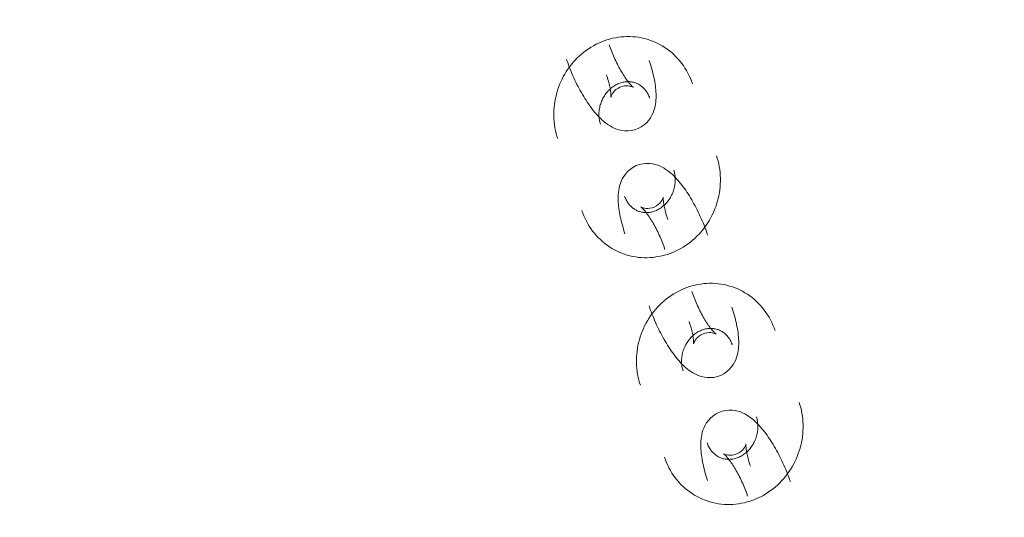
# Model space of a CAD drawing. Header units: millimetres. Extents: x -188930 to 271134, y -158090 to 283816.
# Tile 578 of 610: x 47044 to 47175, y 77750 to 77816. Entities that reach past the tile are written whole.
import ezdxf

# ---------------------------------------------------------------- set-up
doc = ezdxf.new("R2010")
doc.units = ezdxf.units.MM
doc.linetypes.add('AA_PRZERYWANA', pattern=[4, 3, -1])
doc.layers.add('A-DETL-1', color=5, linetype='AA_PRZERYWANA', lineweight=25)
doc.layers.add('I-FURN', color=30, linetype='Continuous', lineweight=9)

# ---------------------------------------------------------------- blocks, each defined once
blk = doc.blocks.new('LARSLAJ_hamak - LARSLAJ_hamak-V31-PZT-dwg')
at = {"layer": 'I-FURN', "flags": 128}
for points in [[(-3427.25, -72.49), (-3427.64, -72.53), (-3428.02, -72.59), (-3428.4, -72.67), (-3428.78, -72.76), (-3429.15, -72.87), (-3429.51, -72.99), (-3429.87, -73.13), (-3430.23, -73.29), (-3430.58, -73.46), (-3430.92, -73.64), (-3431.25, -73.84), (-3431.57, -74.06), (-3431.88, -74.28), (-3432.19, -74.52), (-3432.48, -74.78), (-3432.76, -75.04), (-3433.04, -75.32), (-3433.3, -75.6), (-3433.54, -75.9), (-3433.78, -76.21), (-3434.01, -76.52), (-3434.22, -76.85), (-3434.42, -77.18), (-3434.6, -77.52), (-3434.78, -77.87), (-3434.94, -78.22), (-3435.08, -78.58), (-3435.21, -78.95), (-3435.33, -79.32), (-3435.44, -79.69), (-3435.53, -80.07), (-3435.6, -80.45), (-3435.67, -80.84), (-3435.71, -81.22), (-3435.75, -81.61), (-3435.77, -82), (-3435.77, -82.39), (-3435.76, -82.78), (-3435.74, -83.17), (-3435.7, -83.56), (-3435.65, -83.94), (-3435.59, -84.33), (-3435.51, -84.71), (-3435.41, -85.08), (-3435.31, -85.46), (-3435.19, -85.83), (-3435.05, -86.19), (-3434.9, -86.55), (-3434.74, -86.91), (-3434.57, -87.26), (-3434.38, -87.6), (-3434.18, -87.93), (-3433.97, -88.25), (-3433.74, -88.57), (-3433.51, -88.88), (-3433.26, -89.18), (-3433, -89.47), (-3432.78, -89.69)], [(-3419.98, -75.21), (-3420.26, -74.94), (-3420.55, -74.68), (-3420.85, -74.44), (-3421.15, -74.2), (-3421.47, -73.98), (-3421.8, -73.77), (-3422.14, -73.58), (-3422.48, -73.4), (-3422.83, -73.24), (-3423.19, -73.09), (-3423.55, -72.95), (-3423.92, -72.83), (-3424.29, -72.73), (-3424.67, -72.64), (-3425.05, -72.57), (-3425.43, -72.52), (-3425.82, -72.48), (-3426.2, -72.46), (-3426.59, -72.46), (-3426.98, -72.47), (-3427.25, -72.49)], [(-3426.82, -79.12), (-3426.85, -79.11), (-3426.9, -79.1), (-3426.96, -79.08), (-3427.05, -79.06), (-3427.14, -79.03), (-3427.25, -78.99), (-3427.37, -78.94), (-3427.49, -78.88), (-3427.63, -78.82), (-3427.78, -78.76), (-3427.93, -78.68), (-3428.09, -78.6), (-3428.25, -78.51), (-3428.42, -78.41), (-3428.59, -78.31), (-3428.77, -78.2), (-3428.95, -78.09), (-3429.14, -77.97), (-3429.32, -77.85), (-3429.51, -77.72), (-3429.7, -77.59), (-3429.89, -77.45), (-3430.09, -77.31), (-3430.28, -77.16), (-3430.47, -77.01), (-3430.66, -76.86), (-3430.85, -76.71), (-3431.03, -76.55), (-3431.22, -76.39), (-3431.4, -76.23), (-3431.58, -76.07), (-3431.75, -75.91), (-3431.93, -75.74), (-3432.09, -75.58), (-3432.19, -75.48)], [(-3423.79, -83.76), (-3423.51, -83.37), (-3423.29, -82.96), (-3423.12, -82.54), (-3423.01, -82.13), (-3422.95, -81.73), (-3422.93, -81.36), (-3422.94, -81.01), (-3422.97, -80.69), (-3423.03, -80.38), (-3423.09, -80.09), (-3423.17, -79.81), (-3423.26, -79.55), (-3423.36, -79.29), (-3423.47, -79.05), (-3423.59, -78.8), (-3423.71, -78.57), (-3423.84, -78.33), (-3423.98, -78.1), (-3424.12, -77.87), (-3424.27, -77.64), (-3424.42, -77.42), (-3424.59, -77.19), (-3424.75, -76.96), (-3424.93, -76.74), (-3425.11, -76.52), (-3425.29, -76.29), (-3425.48, -76.07), (-3425.68, -75.85), (-3425.88, -75.62), (-3426.09, -75.4), (-3426.3, -75.18), (-3426.5, -74.98)], [(-3428.53, -85.46), (-3428.64, -85.35), (-3428.74, -85.23), (-3428.84, -85.11), (-3428.93, -84.99), (-3429.02, -84.86), (-3429.11, -84.72), (-3429.19, -84.58), (-3429.27, -84.44), (-3429.34, -84.29), (-3429.41, -84.14), (-3429.47, -83.99), (-3429.53, -83.83), (-3429.58, -83.67), (-3429.62, -83.51), (-3429.66, -83.34), (-3429.7, -83.18), (-3429.72, -83.01), (-3429.75, -82.84), (-3429.76, -82.67), (-3429.77, -82.5), (-3429.77, -82.33), (-3429.77, -82.16), (-3429.76, -81.99), (-3429.74, -81.82), (-3429.72, -81.66), (-3429.69, -81.49), (-3429.66, -81.33), (-3429.62, -81.17), (-3429.58, -81.01), (-3429.53, -80.86), (-3429.47, -80.7), (-3429.41, -80.56), (-3429.34, -80.41), (-3429.27, -80.27), (-3429.2, -80.14), (-3429.12, -80.01), (-3429.03, -79.88), (-3428.95, -79.76), (-3428.85, -79.64), (-3428.76, -79.53), (-3428.66, -79.42), (-3428.56, -79.32), (-3428.46, -79.23), (-3428.35, -79.14), (-3428.24, -79.05), (-3428.13, -78.98), (-3428.02, -78.9), (-3427.91, -78.84), (-3427.79, -78.77), (-3427.67, -78.72), (-3427.56, -78.67), (-3427.44, -78.62), (-3427.32, -78.58), (-3427.2, -78.55), (-3427.07, -78.52), (-3426.95, -78.5), (-3426.83, -78.48), (-3426.73, -78.47)], [(-3426.73, -78.47), (-3426.6, -78.46), (-3426.48, -78.46), (-3426.36, -78.46), (-3426.23, -78.47), (-3426.11, -78.48), (-3425.98, -78.5), (-3425.86, -78.52), (-3425.73, -78.55), (-3425.61, -78.59), (-3425.48, -78.63), (-3425.36, -78.68), (-3425.23, -78.73), (-3425.11, -78.79), (-3424.99, -78.86), (-3424.87, -78.93), (-3424.75, -79.01), (-3424.64, -79.09), (-3424.52, -79.18), (-3424.41, -79.27), (-3424.3, -79.37), (-3424.22, -79.45)], [(-3423.79, -83.76), (-3424.13, -84.11), (-3424.49, -84.4), (-3424.88, -84.64), (-3425.26, -84.82), (-3425.64, -84.95), (-3426, -85.04), (-3426.34, -85.09), (-3426.67, -85.11), (-3426.98, -85.12), (-3427.28, -85.1), (-3427.56, -85.07), (-3427.84, -85.03), (-3428.11, -84.98), (-3428.37, -84.92), (-3428.63, -84.85), (-3428.89, -84.77), (-3429.14, -84.68), (-3429.39, -84.59), (-3429.64, -84.49), (-3429.9, -84.38), (-3430.15, -84.27), (-3430.4, -84.15), (-3430.65, -84.03), (-3430.9, -83.9), (-3431.15, -83.76), (-3431.41, -83.62), (-3431.66, -83.47), (-3431.92, -83.31), (-3432.17, -83.16), (-3432.42, -82.99), (-3432.68, -82.82), (-3432.93, -82.65), (-3433.19, -82.47), (-3433.44, -82.29), (-3433.69, -82.1), (-3433.94, -81.91), (-3434.19, -81.72), (-3434.43, -81.52), (-3434.68, -81.32), (-3434.92, -81.12), (-3435.16, -80.91), (-3435.4, -80.71), (-3435.63, -80.49), (-3435.86, -80.28), (-3436.09, -80.07), (-3436.31, -79.85), (-3436.44, -79.72)], [(-3428.9, -81.61), (-3428.91, -81.58), (-3428.93, -81.54), (-3428.96, -81.47), (-3429, -81.4), (-3429.05, -81.31), (-3429.11, -81.21), (-3429.17, -81.1), (-3429.25, -80.99), (-3429.33, -80.86), (-3429.43, -80.73), (-3429.53, -80.6), (-3429.64, -80.46), (-3429.76, -80.31), (-3429.88, -80.16), (-3430.01, -80.01), (-3430.15, -79.85), (-3430.29, -79.69), (-3430.44, -79.53), (-3430.6, -79.37), (-3430.75, -79.22)], [(-3428.4, -79.91), (-3428.19, -79.69), (-3427.95, -79.5), (-3427.72, -79.35), (-3427.5, -79.25), (-3427.31, -79.19), (-3427.15, -79.15), (-3427.02, -79.13), (-3426.92, -79.12), (-3426.85, -79.12), (-3426.82, -79.12), (-3426.8, -79.12)], [(-3428.4, -79.91), (-3428.58, -80.16), (-3428.73, -80.43), (-3428.83, -80.68), (-3428.89, -80.91), (-3428.92, -81.12), (-3428.93, -81.28), (-3428.93, -81.41), (-3428.92, -81.51), (-3428.91, -81.58), (-3428.9, -81.61), (-3428.89, -81.62)], [(-3418.37, -99.56), (-3417.99, -99.51), (-3417.61, -99.45), (-3417.23, -99.38), (-3416.85, -99.29), (-3416.48, -99.18), (-3416.11, -99.05), (-3415.75, -98.91), (-3415.4, -98.76), (-3415.05, -98.59), (-3414.71, -98.4), (-3414.38, -98.2), (-3414.06, -97.99), (-3413.74, -97.76), (-3413.44, -97.52), (-3413.15, -97.27), (-3412.86, -97), (-3412.59, -96.73), (-3412.33, -96.44), (-3412.08, -96.14), (-3411.85, -95.84), (-3411.62, -95.52), (-3411.41, -95.2), (-3411.21, -94.86), (-3411.02, -94.52), (-3410.85, -94.18), (-3410.69, -93.82), (-3410.54, -93.46), (-3410.41, -93.1), (-3410.29, -92.73), (-3410.19, -92.35), (-3410.1, -91.97), (-3410.02, -91.59), (-3409.96, -91.21), (-3409.91, -90.82), (-3409.88, -90.43), (-3409.86, -90.05), (-3409.85, -89.66), (-3409.86, -89.27), (-3409.89, -88.88), (-3409.92, -88.49), (-3409.97, -88.1), (-3410.04, -87.72), (-3410.12, -87.34), (-3410.21, -86.96), (-3410.32, -86.59), (-3410.44, -86.22), (-3410.58, -85.85), (-3410.72, -85.49), (-3410.88, -85.14), (-3411.06, -84.79), (-3411.25, -84.45), (-3411.45, -84.12), (-3411.66, -83.79), (-3411.88, -83.47), (-3412.12, -83.17), (-3412.37, -82.87), (-3412.63, -82.58), (-3412.85, -82.35)], [(-3421.83, -88.29), (-3421.5, -87.94), (-3421.13, -87.64), (-3420.75, -87.41), (-3420.37, -87.23), (-3419.99, -87.1), (-3419.63, -87.01), (-3419.28, -86.96), (-3418.96, -86.93), (-3418.65, -86.93), (-3418.35, -86.94), (-3418.06, -86.97), (-3417.79, -87.01), (-3417.52, -87.07), (-3417.25, -87.13), (-3417, -87.2), (-3416.74, -87.28), (-3416.49, -87.36), (-3416.23, -87.46), (-3415.98, -87.56), (-3415.73, -87.66), (-3415.48, -87.77), (-3415.23, -87.89), (-3414.98, -88.02), (-3414.72, -88.15), (-3414.47, -88.29), (-3414.22, -88.43), (-3413.97, -88.58), (-3413.71, -88.73), (-3413.46, -88.89), (-3413.2, -89.05), (-3412.95, -89.22), (-3412.69, -89.4), (-3412.44, -89.57), (-3412.19, -89.76), (-3411.94, -89.94), (-3411.69, -90.13), (-3411.44, -90.32), (-3411.19, -90.52), (-3410.95, -90.72), (-3410.71, -90.93), (-3410.47, -91.13), (-3410.23, -91.34), (-3410, -91.55), (-3409.77, -91.76), (-3409.54, -91.98), (-3409.32, -92.2), (-3409.19, -92.33)], [(-3417.09, -86.59), (-3416.99, -86.7), (-3416.89, -86.81), (-3416.79, -86.93), (-3416.69, -87.06), (-3416.6, -87.19), (-3416.52, -87.32), (-3416.44, -87.46), (-3416.36, -87.6), (-3416.29, -87.75), (-3416.22, -87.9), (-3416.16, -88.06), (-3416.1, -88.21), (-3416.05, -88.37), (-3416, -88.54), (-3415.96, -88.7), (-3415.93, -88.87), (-3415.9, -89.04), (-3415.88, -89.2), (-3415.87, -89.37), (-3415.86, -89.54), (-3415.85, -89.71), (-3415.86, -89.88), (-3415.87, -90.05), (-3415.88, -90.22), (-3415.9, -90.39), (-3415.93, -90.55), (-3415.97, -90.72), (-3416.01, -90.88), (-3416.05, -91.03), (-3416.1, -91.19), (-3416.16, -91.34), (-3416.22, -91.49), (-3416.28, -91.63), (-3416.35, -91.77), (-3416.43, -91.91), (-3416.51, -92.04), (-3416.59, -92.17), (-3416.68, -92.29), (-3416.77, -92.4), (-3416.87, -92.51), (-3416.97, -92.62), (-3417.07, -92.72), (-3417.17, -92.82), (-3417.28, -92.91), (-3417.38, -92.99), (-3417.49, -93.07), (-3417.61, -93.14), (-3417.72, -93.21), (-3417.84, -93.27), (-3417.95, -93.33), (-3418.07, -93.38), (-3418.19, -93.42), (-3418.31, -93.46), (-3418.43, -93.5), (-3418.55, -93.53), (-3418.67, -93.55), (-3418.8, -93.57), (-3418.9, -93.58)], [(-3421.83, -88.29), (-3422.12, -88.68), (-3422.34, -89.09), (-3422.5, -89.51), (-3422.61, -89.92), (-3422.67, -90.31), (-3422.7, -90.68), (-3422.69, -91.03), (-3422.65, -91.36), (-3422.6, -91.67), (-3422.53, -91.96), (-3422.45, -92.23), (-3422.36, -92.5), (-3422.26, -92.75), (-3422.16, -93), (-3422.04, -93.24), (-3421.92, -93.48), (-3421.79, -93.71), (-3421.65, -93.94), (-3421.51, -94.17), (-3421.36, -94.4), (-3421.2, -94.63), (-3421.04, -94.85), (-3420.87, -95.08), (-3420.7, -95.31), (-3420.52, -95.53), (-3420.33, -95.75), (-3420.14, -95.98), (-3419.95, -96.2), (-3419.74, -96.42), (-3419.54, -96.64), (-3419.33, -96.86), (-3419.13, -97.07)], [(-3417.23, -92.13), (-3417.04, -91.88), (-3416.9, -91.62), (-3416.8, -91.36), (-3416.74, -91.13), (-3416.71, -90.93), (-3416.7, -90.76), (-3416.7, -90.63), (-3416.71, -90.53), (-3416.72, -90.47), (-3416.73, -90.43), (-3416.73, -90.42)], [(-3416.73, -90.43), (-3416.72, -90.46), (-3416.7, -90.51), (-3416.67, -90.57), (-3416.63, -90.65), (-3416.58, -90.74), (-3416.52, -90.83), (-3416.45, -90.94), (-3416.38, -91.06), (-3416.29, -91.18), (-3416.2, -91.31), (-3416.1, -91.45), (-3415.99, -91.59), (-3415.87, -91.74), (-3415.75, -91.88), (-3415.62, -92.04), (-3415.48, -92.19), (-3415.33, -92.35), (-3415.19, -92.51), (-3415.03, -92.67), (-3414.88, -92.83)], [(-3418.9, -93.58), (-3419.02, -93.59), (-3419.15, -93.59), (-3419.27, -93.59), (-3419.4, -93.58), (-3419.52, -93.57), (-3419.65, -93.55), (-3419.77, -93.52), (-3419.9, -93.49), (-3420.02, -93.45), (-3420.15, -93.41), (-3420.27, -93.36), (-3420.39, -93.31), (-3420.51, -93.25), (-3420.64, -93.19), (-3420.76, -93.12), (-3420.87, -93.04), (-3420.99, -92.96), (-3421.1, -92.87), (-3421.22, -92.77), (-3421.33, -92.67), (-3421.4, -92.6)], [(-3417.23, -92.13), (-3417.44, -92.36), (-3417.67, -92.55), (-3417.91, -92.69), (-3418.12, -92.79), (-3418.32, -92.86), (-3418.48, -92.9), (-3418.61, -92.92), (-3418.71, -92.93), (-3418.77, -92.93), (-3418.81, -92.93), (-3418.82, -92.92)], [(-3418.81, -92.93), (-3418.78, -92.93), (-3418.73, -92.94), (-3418.66, -92.96), (-3418.58, -92.99), (-3418.49, -93.02), (-3418.38, -93.06), (-3418.26, -93.11), (-3418.13, -93.16), (-3418, -93.22), (-3417.85, -93.29), (-3417.7, -93.37), (-3417.54, -93.45), (-3417.38, -93.54), (-3417.21, -93.63), (-3417.03, -93.73), (-3416.85, -93.84), (-3416.67, -93.95), (-3416.49, -94.07), (-3416.3, -94.2), (-3416.11, -94.33), (-3415.92, -94.46), (-3415.73, -94.6), (-3415.54, -94.74), (-3415.35, -94.88), (-3415.16, -95.03), (-3414.97, -95.18), (-3414.78, -95.34), (-3414.59, -95.5), (-3414.41, -95.65), (-3414.23, -95.81), (-3414.05, -95.98), (-3413.87, -96.14), (-3413.7, -96.3), (-3413.53, -96.47), (-3413.43, -96.57)], [(-3425.65, -96.84), (-3425.37, -97.11), (-3425.08, -97.36), (-3424.78, -97.61), (-3424.47, -97.84), (-3424.15, -98.06), (-3423.83, -98.27), (-3423.49, -98.46), (-3423.15, -98.64), (-3422.8, -98.81), (-3422.44, -98.96), (-3422.08, -99.09), (-3421.71, -99.21), (-3421.34, -99.32), (-3420.96, -99.4), (-3420.58, -99.47), (-3420.2, -99.53), (-3419.81, -99.56), (-3419.43, -99.59), (-3419.04, -99.59), (-3418.65, -99.58), (-3418.37, -99.56)], [(-3402.81, -96.98), (-3403.19, -97.02), (-3403.58, -97.08), (-3403.95, -97.16), (-3404.33, -97.25), (-3404.7, -97.36), (-3405.07, -97.48), (-3405.43, -97.62), (-3405.78, -97.78), (-3406.13, -97.95), (-3406.47, -98.14), (-3406.8, -98.34), (-3407.12, -98.55), (-3407.44, -98.78), (-3407.74, -99.02), (-3408.04, -99.27), (-3408.32, -99.53), (-3408.59, -99.81), (-3408.85, -100.09), (-3409.1, -100.39), (-3409.34, -100.7), (-3409.56, -101.01), (-3409.77, -101.34), (-3409.97, -101.67), (-3410.16, -102.01), (-3410.33, -102.36), (-3410.49, -102.71), (-3410.64, -103.07), (-3410.77, -103.44), (-3410.89, -103.81), (-3410.99, -104.18), (-3411.08, -104.56), (-3411.16, -104.94), (-3411.22, -105.33), (-3411.27, -105.71), (-3411.3, -106.1), (-3411.32, -106.49), (-3411.33, -106.88), (-3411.32, -107.27), (-3411.3, -107.66), (-3411.26, -108.05), (-3411.21, -108.43), (-3411.14, -108.82), (-3411.06, -109.2), (-3410.97, -109.58), (-3410.86, -109.95), (-3410.74, -110.32), (-3410.61, -110.69), (-3410.46, -111.04), (-3410.3, -111.4), (-3410.12, -111.75), (-3409.94, -112.09), (-3409.74, -112.42), (-3409.52, -112.75), (-3409.3, -113.06), (-3409.06, -113.37), (-3408.82, -113.67), (-3408.56, -113.96), (-3408.33, -114.19)], [(-3395.53, -99.7), (-3395.81, -99.43), (-3396.1, -99.17), (-3396.4, -98.93), (-3396.71, -98.69), (-3397.03, -98.47), (-3397.35, -98.27), (-3397.69, -98.07), (-3398.03, -97.89), (-3398.38, -97.73), (-3398.74, -97.58), (-3399.1, -97.44), (-3399.47, -97.32), (-3399.84, -97.22), (-3400.22, -97.13), (-3400.6, -97.06), (-3400.98, -97.01), (-3401.37, -96.97), (-3401.76, -96.95), (-3402.14, -96.95), (-3402.53, -96.96), (-3402.81, -96.98)], [(-3399.35, -108.25), (-3399.07, -107.86), (-3398.84, -107.45), (-3398.68, -107.03), (-3398.57, -106.62), (-3398.51, -106.22), (-3398.49, -105.85), (-3398.5, -105.5), (-3398.53, -105.18), (-3398.58, -104.87), (-3398.65, -104.58), (-3398.73, -104.3), (-3398.82, -104.04), (-3398.92, -103.79), (-3399.03, -103.54), (-3399.14, -103.3), (-3399.26, -103.06), (-3399.39, -102.82), (-3399.53, -102.59), (-3399.67, -102.36), (-3399.82, -102.13), (-3399.98, -101.91), (-3400.14, -101.68), (-3400.31, -101.46), (-3400.48, -101.23), (-3400.66, -101.01), (-3400.85, -100.78), (-3401.04, -100.56), (-3401.24, -100.34), (-3401.44, -100.12), (-3401.64, -99.89), (-3401.85, -99.67), (-3402.06, -99.47)], [(-3402.37, -103.61), (-3402.4, -103.6), (-3402.45, -103.59), (-3402.52, -103.57), (-3402.6, -103.55), (-3402.7, -103.52), (-3402.8, -103.48), (-3402.92, -103.43), (-3403.05, -103.38), (-3403.19, -103.31), (-3403.33, -103.25), (-3403.48, -103.17), (-3403.64, -103.09), (-3403.81, -103), (-3403.98, -102.9), (-3404.15, -102.8), (-3404.33, -102.69), (-3404.51, -102.58), (-3404.69, -102.46), (-3404.88, -102.34), (-3405.07, -102.21), (-3405.26, -102.08), (-3405.45, -101.94), (-3405.64, -101.8), (-3405.83, -101.65), (-3406.02, -101.5), (-3406.21, -101.35), (-3406.4, -101.2), (-3406.59, -101.04), (-3406.77, -100.88), (-3406.95, -100.72), (-3407.13, -100.56), (-3407.31, -100.4), (-3407.48, -100.23), (-3407.65, -100.07), (-3407.75, -99.97)], [(-3404.09, -109.95), (-3404.19, -109.84), (-3404.29, -109.72), (-3404.39, -109.6), (-3404.49, -109.48), (-3404.58, -109.35), (-3404.66, -109.21), (-3404.75, -109.08), (-3404.82, -108.93), (-3404.9, -108.78), (-3404.96, -108.63), (-3405.03, -108.48), (-3405.08, -108.32), (-3405.13, -108.16), (-3405.18, -108), (-3405.22, -107.84), (-3405.25, -107.67), (-3405.28, -107.5), (-3405.3, -107.33), (-3405.32, -107.16), (-3405.33, -106.99), (-3405.33, -106.82), (-3405.32, -106.65), (-3405.32, -106.48), (-3405.3, -106.31), (-3405.28, -106.15), (-3405.25, -105.98), (-3405.22, -105.82), (-3405.18, -105.66), (-3405.13, -105.5), (-3405.08, -105.35), (-3405.02, -105.2), (-3404.96, -105.05), (-3404.9, -104.9), (-3404.83, -104.76), (-3404.75, -104.63), (-3404.67, -104.5), (-3404.59, -104.37), (-3404.5, -104.25), (-3404.41, -104.13), (-3404.31, -104.02), (-3404.22, -103.92), (-3404.12, -103.82), (-3404.01, -103.72), (-3403.91, -103.63), (-3403.8, -103.55), (-3403.69, -103.47), (-3403.58, -103.39), (-3403.46, -103.33), (-3403.35, -103.26), (-3403.23, -103.21), (-3403.11, -103.16), (-3402.99, -103.11), (-3402.87, -103.07), (-3402.75, -103.04), (-3402.63, -103.01), (-3402.51, -102.99), (-3402.38, -102.97), (-3402.28, -102.96)], [(-3402.28, -102.96), (-3402.16, -102.95), (-3402.03, -102.95), (-3401.91, -102.95), (-3401.79, -102.96), (-3401.66, -102.97), (-3401.54, -102.99), (-3401.41, -103.02), (-3401.29, -103.05), (-3401.16, -103.08), (-3401.04, -103.12), (-3400.91, -103.17), (-3400.79, -103.22), (-3400.67, -103.28), (-3400.55, -103.35), (-3400.43, -103.42), (-3400.31, -103.5), (-3400.19, -103.58), (-3400.08, -103.67), (-3399.97, -103.76), (-3399.86, -103.86), (-3399.78, -103.94)], [(-3399.35, -108.25), (-3399.68, -108.6), (-3400.05, -108.89), (-3400.43, -109.13), (-3400.82, -109.31), (-3401.19, -109.44), (-3401.55, -109.53), (-3401.9, -109.58), (-3402.23, -109.6), (-3402.54, -109.61), (-3402.83, -109.59), (-3403.12, -109.56), (-3403.4, -109.52), (-3403.66, -109.47), (-3403.93, -109.41), (-3404.19, -109.34), (-3404.44, -109.26), (-3404.7, -109.17), (-3404.95, -109.08), (-3405.2, -108.98), (-3405.45, -108.87), (-3405.7, -108.76), (-3405.95, -108.64), (-3406.2, -108.52), (-3406.46, -108.39), (-3406.71, -108.25), (-3406.96, -108.11), (-3407.22, -107.96), (-3407.47, -107.81), (-3407.72, -107.65), (-3407.98, -107.48), (-3408.23, -107.31), (-3408.49, -107.14), (-3408.74, -106.96), (-3408.99, -106.78), (-3409.24, -106.59), (-3409.49, -106.4), (-3409.74, -106.21), (-3409.99, -106.01), (-3410.23, -105.81), (-3410.47, -105.61), (-3410.71, -105.4), (-3410.95, -105.2), (-3411.18, -104.99), (-3411.41, -104.77), (-3411.64, -104.56), (-3411.86, -104.34), (-3412, -104.21)], [(-3404.45, -106.1), (-3404.47, -106.07), (-3404.49, -106.03), (-3404.52, -105.96), (-3404.55, -105.89), (-3404.6, -105.8), (-3404.66, -105.7), (-3404.73, -105.59), (-3404.8, -105.48), (-3404.89, -105.35), (-3404.98, -105.22), (-3405.08, -105.09), (-3405.19, -104.95), (-3405.31, -104.8), (-3405.43, -104.65), (-3405.57, -104.5), (-3405.7, -104.34), (-3405.85, -104.18), (-3406, -104.02), (-3406.15, -103.86), (-3406.3, -103.71)], [(-3403.96, -104.4), (-3404.14, -104.66), (-3404.28, -104.92), (-3404.38, -105.17), (-3404.44, -105.41), (-3404.48, -105.61), (-3404.49, -105.77), (-3404.48, -105.91), (-3404.47, -106), (-3404.46, -106.07), (-3404.45, -106.1), (-3404.45, -106.11)], [(-3403.96, -104.4), (-3403.74, -104.18), (-3403.51, -103.99), (-3403.28, -103.85), (-3403.06, -103.74), (-3402.86, -103.68), (-3402.7, -103.64), (-3402.57, -103.62), (-3402.47, -103.61), (-3402.41, -103.61), (-3402.37, -103.61), (-3402.36, -103.61)], [(-3393.93, -124.05), (-3393.54, -124), (-3393.16, -123.95), (-3392.78, -123.87), (-3392.41, -123.78), (-3392.03, -123.67), (-3391.67, -123.54), (-3391.31, -123.4), (-3390.95, -123.25), (-3390.61, -123.08), (-3390.27, -122.89), (-3389.93, -122.69), (-3389.61, -122.48), (-3389.3, -122.25), (-3388.99, -122.01), (-3388.7, -121.76), (-3388.42, -121.49), (-3388.15, -121.22), (-3387.89, -120.93), (-3387.64, -120.64), (-3387.4, -120.33), (-3387.18, -120.01), (-3386.96, -119.69), (-3386.76, -119.36), (-3386.58, -119.01), (-3386.4, -118.67), (-3386.25, -118.31), (-3386.1, -117.95), (-3385.97, -117.59), (-3385.85, -117.22), (-3385.74, -116.84), (-3385.65, -116.46), (-3385.58, -116.08), (-3385.52, -115.7), (-3385.47, -115.31), (-3385.43, -114.93), (-3385.41, -114.54), (-3385.41, -114.15), (-3385.42, -113.76), (-3385.44, -113.37), (-3385.48, -112.98), (-3385.53, -112.59), (-3385.59, -112.21), (-3385.67, -111.83), (-3385.77, -111.45), (-3385.87, -111.08), (-3386, -110.71), (-3386.13, -110.34), (-3386.28, -109.98), (-3386.44, -109.63), (-3386.61, -109.28), (-3386.8, -108.94), (-3387, -108.61), (-3387.21, -108.28), (-3387.44, -107.96), (-3387.67, -107.66), (-3387.92, -107.36), (-3388.18, -107.07), (-3388.4, -106.84)], [(-3392.65, -111.08), (-3392.54, -111.19), (-3392.44, -111.3), (-3392.34, -111.42), (-3392.25, -111.55), (-3392.16, -111.68), (-3392.07, -111.81), (-3391.99, -111.95), (-3391.91, -112.1), (-3391.84, -112.24), (-3391.77, -112.39), (-3391.71, -112.55), (-3391.65, -112.7), (-3391.6, -112.86), (-3391.56, -113.03), (-3391.52, -113.19), (-3391.48, -113.36), (-3391.46, -113.53), (-3391.44, -113.7), (-3391.42, -113.86), (-3391.41, -114.04), (-3391.41, -114.21), (-3391.41, -114.38), (-3391.42, -114.54), (-3391.44, -114.71), (-3391.46, -114.88), (-3391.49, -115.04), (-3391.52, -115.21), (-3391.56, -115.37), (-3391.61, -115.53), (-3391.66, -115.68), (-3391.71, -115.83), (-3391.77, -115.98), (-3391.84, -116.12), (-3391.91, -116.26), (-3391.99, -116.4), (-3392.06, -116.53), (-3392.15, -116.66), (-3392.24, -116.78), (-3392.33, -116.89), (-3392.42, -117.01), (-3392.52, -117.11), (-3392.62, -117.21), (-3392.72, -117.31), (-3392.83, -117.4), (-3392.94, -117.48), (-3393.05, -117.56), (-3393.16, -117.63), (-3393.27, -117.7), (-3393.39, -117.76), (-3393.51, -117.82), (-3393.63, -117.87), (-3393.74, -117.91), (-3393.86, -117.95), (-3393.98, -117.99), (-3394.11, -118.02), (-3394.23, -118.04), (-3394.35, -118.06), (-3394.45, -118.07)], [(-3397.39, -112.78), (-3397.05, -112.43), (-3396.69, -112.14), (-3396.31, -111.9), (-3395.92, -111.72), (-3395.54, -111.59), (-3395.18, -111.5), (-3394.84, -111.45), (-3394.51, -111.42), (-3394.2, -111.42), (-3393.9, -111.43), (-3393.62, -111.46), (-3393.34, -111.51), (-3393.07, -111.56), (-3392.81, -111.62), (-3392.55, -111.69), (-3392.29, -111.77), (-3392.04, -111.85), (-3391.79, -111.95), (-3391.54, -112.05), (-3391.29, -112.15), (-3391.04, -112.27), (-3390.78, -112.38), (-3390.53, -112.51), (-3390.28, -112.64), (-3390.03, -112.78), (-3389.77, -112.92), (-3389.52, -113.07), (-3389.27, -113.22), (-3389.01, -113.38), (-3388.76, -113.54), (-3388.5, -113.71), (-3388.25, -113.89), (-3388, -114.06), (-3387.74, -114.25), (-3387.49, -114.43), (-3387.24, -114.62), (-3386.99, -114.82), (-3386.75, -115.01), (-3386.5, -115.21), (-3386.26, -115.42), (-3386.02, -115.62), (-3385.79, -115.83), (-3385.55, -116.04), (-3385.32, -116.25), (-3385.1, -116.47), (-3384.87, -116.69), (-3384.74, -116.82)], [(-3397.39, -112.78), (-3397.67, -113.17), (-3397.89, -113.58), (-3398.06, -114), (-3398.17, -114.41), (-3398.23, -114.8), (-3398.25, -115.18), (-3398.24, -115.52), (-3398.21, -115.85), (-3398.15, -116.16), (-3398.09, -116.45), (-3398.01, -116.72), (-3397.92, -116.99), (-3397.82, -117.24), (-3397.71, -117.49), (-3397.59, -117.73), (-3397.47, -117.97), (-3397.34, -118.2), (-3397.21, -118.44), (-3397.06, -118.66), (-3396.91, -118.89), (-3396.76, -119.12), (-3396.6, -119.35), (-3396.43, -119.57), (-3396.25, -119.8), (-3396.07, -120.02), (-3395.89, -120.24), (-3395.7, -120.47), (-3395.5, -120.69), (-3395.3, -120.91), (-3395.09, -121.13), (-3394.88, -121.35), (-3394.68, -121.56)], [(-3392.78, -116.62), (-3392.6, -116.37), (-3392.45, -116.11), (-3392.35, -115.86), (-3392.29, -115.62), (-3392.26, -115.42), (-3392.25, -115.25), (-3392.25, -115.12), (-3392.26, -115.03), (-3392.28, -114.96), (-3392.28, -114.92), (-3392.29, -114.91)], [(-3392.28, -114.92), (-3392.27, -114.95), (-3392.25, -115), (-3392.22, -115.06), (-3392.18, -115.14), (-3392.13, -115.23), (-3392.08, -115.33), (-3392.01, -115.43), (-3391.93, -115.55), (-3391.85, -115.67), (-3391.75, -115.8), (-3391.65, -115.94), (-3391.54, -116.08), (-3391.43, -116.23), (-3391.3, -116.38), (-3391.17, -116.53), (-3391.03, -116.68), (-3390.89, -116.84), (-3390.74, -117), (-3390.58, -117.16), (-3390.43, -117.32)], [(-3394.45, -118.07), (-3394.58, -118.08), (-3394.7, -118.08), (-3394.83, -118.08), (-3394.95, -118.07), (-3395.08, -118.06), (-3395.2, -118.04), (-3395.33, -118.01), (-3395.45, -117.98), (-3395.58, -117.95), (-3395.7, -117.9), (-3395.82, -117.86), (-3395.95, -117.8), (-3396.07, -117.74), (-3396.19, -117.68), (-3396.31, -117.61), (-3396.43, -117.53), (-3396.54, -117.45), (-3396.66, -117.36), (-3396.77, -117.27), (-3396.88, -117.17), (-3396.96, -117.09)], [(-3392.78, -116.62), (-3393, -116.85), (-3393.23, -117.04), (-3393.46, -117.18), (-3393.68, -117.28), (-3393.87, -117.35), (-3394.04, -117.39), (-3394.17, -117.41), (-3394.26, -117.42), (-3394.33, -117.42), (-3394.37, -117.42), (-3394.38, -117.42)], [(-3394.37, -117.42), (-3394.33, -117.42), (-3394.28, -117.44), (-3394.22, -117.45), (-3394.14, -117.48), (-3394.04, -117.51), (-3393.93, -117.55), (-3393.81, -117.6), (-3393.69, -117.65), (-3393.55, -117.71), (-3393.41, -117.78), (-3393.25, -117.86), (-3393.09, -117.94), (-3392.93, -118.03), (-3392.76, -118.12), (-3392.59, -118.22), (-3392.41, -118.33), (-3392.23, -118.45), (-3392.04, -118.56), (-3391.86, -118.69), (-3391.67, -118.82), (-3391.48, -118.95), (-3391.29, -119.09), (-3391.1, -119.23), (-3390.91, -119.37), (-3390.71, -119.52), (-3390.52, -119.68), (-3390.34, -119.83), (-3390.15, -119.99), (-3389.96, -120.15), (-3389.78, -120.31), (-3389.6, -120.47), (-3389.43, -120.63), (-3389.26, -120.79), (-3389.09, -120.96), (-3388.99, -121.06)], [(-3401.2, -121.33), (-3400.93, -121.6), (-3400.64, -121.86), (-3400.34, -122.1), (-3400.03, -122.33), (-3399.71, -122.55), (-3399.38, -122.76), (-3399.05, -122.96), (-3398.7, -123.13), (-3398.35, -123.3), (-3398, -123.45), (-3397.63, -123.58), (-3397.27, -123.7), (-3396.89, -123.81), (-3396.52, -123.89), (-3396.13, -123.96), (-3395.75, -124.02), (-3395.37, -124.06), (-3394.98, -124.08), (-3394.59, -124.08), (-3394.21, -124.07), (-3393.93, -124.05)]]:
    blk.add_lwpolyline(points, dxfattribs=at)

msp = doc.modelspace()

# ---------------------------------------------------------------- linework, layer by layer
at = {"layer": 'A-DETL-1'}
msp.add_arc((41477.35, 67739.67), 13801.5, 353.495703, 77.182857, dxfattribs=at)

# ---------------------------------------------------------------- block references
at = {"layer": 'I-FURN', "rotation": 153.5634422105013}
msp.add_blockref('LARSLAJ_hamak - LARSLAJ_hamak-V31-PZT-dwg', (44034.39, 79213.57), dxfattribs=at)

doc.saveas('drawing.dxf')
